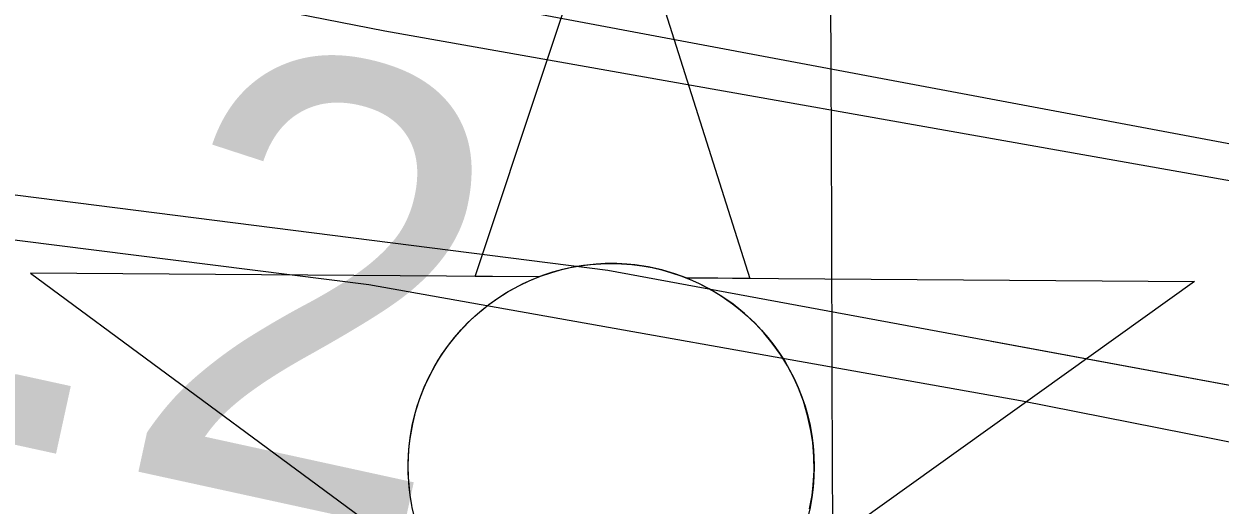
# Model space of a CAD drawing. Extents: x 3392644 to 3430565, y 576657 to 602123.
# Drawn here: x 3407147 to 3407327, y 596480 to 596552.4 of the extents above; entities that cross this region are included whole.
import ezdxf

# ---------------------------------------------------------------- set-up
doc = ezdxf.new("R2010")
doc.units = 0
for name, color, linetype in [('V-CHAN-NAID', 7, 'Continuous'), ('V-FLOD-BASE', 7, 'Continuous'), ('V-GRID-MAJR', 7, 'Continuous'), ('V-LEVE-TOET', 7, 'Continuous'), ('V-RIVR-RANG', 7, 'Continuous'), ('V-RRAP-FSHR', 7, 'Continuous'), ('V-SURV-LINE', 7, 'Continuous')]:
    doc.layers.add(name, color=color, linetype=linetype)

msp = doc.modelspace()

# ---------------------------------------------------------------- linework, layer by layer
at = {"layer": 'V-CHAN-NAID'}
msp.add_lwpolyline([(3407224.478, 596514.3139999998), (3407214.8910000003, 596514.3819999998), (3407236.017, 596577.8659999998), (3407256.241, 596514.0889999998), (3407246.654, 596514.1569999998), (3407245.077, 596514.7349999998), (3407242.982, 596515.3549999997), (3407240.9420000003, 596515.8059999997), (3407238.906, 596516.1139999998), (3407237.739, 596516.2279999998), (3407236.205, 596516.3089999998), (3407234.483, 596516.3069999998), (3407233.113, 596516.2369999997), (3407231.207, 596516.0359999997), (3407229.841, 596515.8169999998), (3407228.057, 596515.4329999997), (3407226.5270000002, 596515.0129999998), (3407225.495, 596514.6819999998)], close=True, dxfattribs=at)
for points in [[(3407205.382, 596479.9649999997), (3407205.1380000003, 596481.4099999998), (3407204.95, 596483.0079999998), (3407204.841, 596484.7439999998), (3407204.829, 596486.3249999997), (3407204.936, 596488.3989999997), (3407205.119, 596490.0169999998), (3407205.511, 596492.2199999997), (3407205.992, 596494.1429999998), (3407206.595, 596496.0299999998), (3407207.25, 596497.7089999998), (3407207.977, 596499.2969999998), (3407208.791, 596500.8319999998), (3407209.852, 596502.5689999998), (3407210.883, 596504.0389999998), (3407211.883, 596505.3079999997), (3407212.8850000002, 596506.4539999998), (3407214.194, 596507.7909999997), (3407215.245, 596508.7559999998), (3407216.9620000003, 596510.1529999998), (3407218.174, 596511.0229999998), (3407219.861, 596512.0929999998), (3407221.592, 596513.0379999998), (3407223.038, 596513.7219999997), (3407224.478, 596514.3139999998), (3407147.987, 596514.8559999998), (3407209.552, 596469.4569999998)], [(3407265.2290000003, 596479.3919999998), (3407265.59, 596481.4019999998), (3407265.776, 596482.9749999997), (3407265.9, 596485.1809999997), (3407265.87, 596487.2429999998), (3407265.682, 596489.4629999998), (3407265.416, 596491.2209999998), (3407264.9250000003, 596493.4529999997), (3407264.285, 596495.5929999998), (3407263.535, 596497.5749999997), (3407262.887, 596499.0179999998), (3407261.88, 596500.9339999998), (3407260.818, 596502.6559999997), (3407259.6040000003, 596504.3579999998), (3407258.343, 596505.8969999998), (3407257.071, 596507.2629999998), (3407255.4390000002, 596508.7949999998), (3407253.696, 596510.2069999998), (3407252.0130000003, 596511.3839999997), (3407250.126, 596512.5159999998), (3407248.654, 596513.2769999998), (3407246.654, 596514.1569999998), (3407323.146, 596513.6139999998), (3407260.943, 596469.0919999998)]]:
    msp.add_lwpolyline(points, dxfattribs=at)
msp.add_circle((3407235.3634422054, 596485.7797037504), 30.540600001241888, dxfattribs=at)
at = {"layer": 'V-FLOD-BASE'}
msp.add_lwpolyline([(3406771.357, 596631.705), (3406874.857, 596613.082), (3406982.338, 596593.683), (3407092.213, 596572.704), (3407201.293, 596551.323), (3407332.656, 596528.053), (3407450.492, 596505.519), (3407591.022, 596478.713), (3407717.213, 596455.421), (3407869.691, 596424.691), (3407993.529, 596394.626), (3408106.649, 596359.74), (3408204.639, 596328.365), (3408320.171, 596287.524), (3408433.311, 596248.659), (3408575.528, 596199.984), (3408740.062, 596142.263)], dxfattribs=at)
at = {"layer": 'V-GRID-MAJR'}
msp.add_spline([(3407318.878, 582082.652), (3407297.732, 588140.684), (3407276.574, 594201.799), (3407255.416, 600262.934), (3407255.4050000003, 600265.9990000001)], degree=3, dxfattribs=at)
at = {"layer": 'V-LEVE-TOET'}
msp.add_lwpolyline([(3407665.358, 596427.417), (3407599.275, 596439.844), (3407513.292, 596455.3640000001), (3407401.275, 596475.059), (3407296.972, 596495.666), (3407198.8850000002, 596513.1190000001), (3407122.873, 596522.718), (3407015.415, 596537.345), (3406916.284, 596557.18), (3406833.071, 596575.495), (3406749.464, 596593.4130000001), (3406702.077, 596605.13), (3406650.332, 596613.248), (3406525.333, 596636.943)], dxfattribs=at)
at = {"layer": 'V-RRAP-FSHR'}
for points in [[(3406442.623, 596652.835), (3406605.441, 596626.634), (3406771.071, 596592.996), (3406923.3310000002, 596562.121), (3407057.289, 596537.902), (3407234.882, 596515.313), (3407376.508, 596489.159), (3407508.073, 596466.768), (3407626.786, 596443.541), (3407706.386, 596425.29), (3407774.248, 596411.429), (3407868.835, 596383.892), (3407982.4960000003, 596352.765), (3408122.649, 596311.08), (3408253.115, 596268.17), (3408388.56, 596222.371), (3408486.876, 596190.223), (3408573.742, 596161.984), (3408669.465, 596127.636), (3408763.274, 596095.402)], [(3407292.574, 596504.659), (3407376.508, 596489.159), (3407508.073, 596466.768), (3407626.786, 596443.541), (3407706.386, 596425.29), (3407774.248, 596411.429), (3407868.835, 596383.892), (3407982.4960000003, 596352.765), (3407982.7, 596352.704)]]:
    msp.add_lwpolyline(points, dxfattribs=at)
at = {"layer": 'V-SURV-LINE'}
msp.add_lwpolyline([(3407746.27278312, 596455.8778154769), (3406261.693617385, 596734.5374478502)], dxfattribs=at)

# ---------------------------------------------------------------- texts
at = {"layer": 'V-RIVR-RANG'}
msp.add_text('25.2', height=66.99999999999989, rotation=347.68832571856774, dxfattribs=at).set_placement((3407038.145888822, 596512.520932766))

doc.saveas('drawing.dxf')
